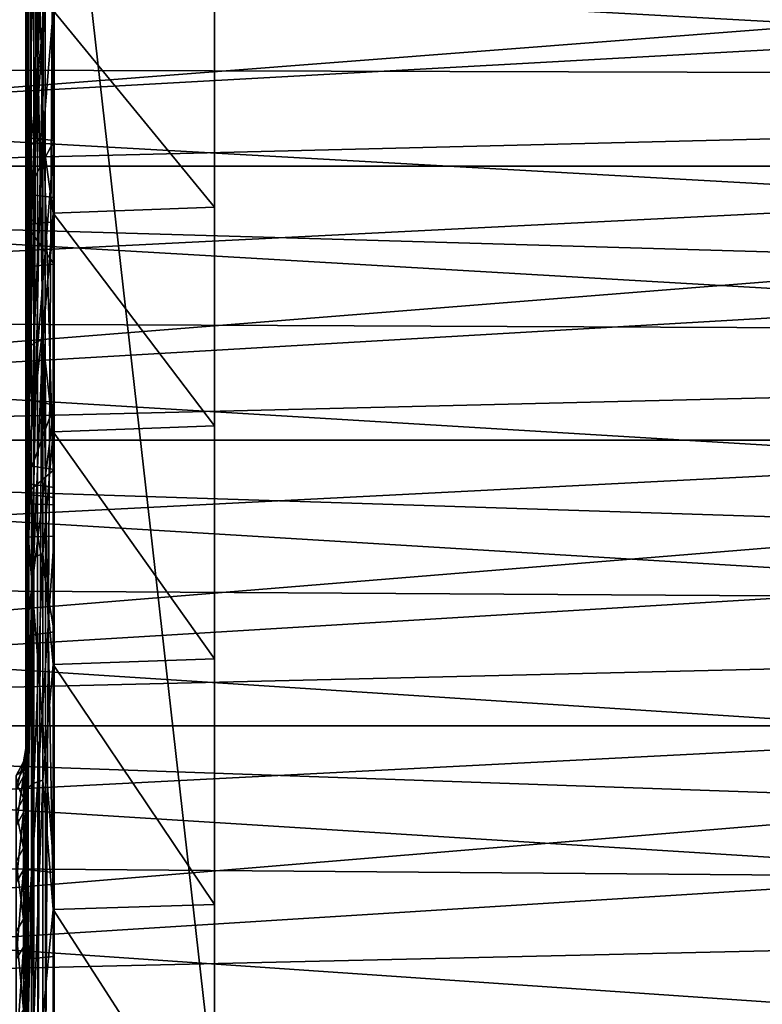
# Model space of a CAD drawing. Header units: millimetres. Extents: x -41 to 9, y -3 to 403.
# Tile 433 of 505: x -26.54 to -18.66, y 353.31 to 363.76. Entities that reach past the tile are written whole.
import ezdxf

# ---------------------------------------------------------------- set-up
doc = ezdxf.new("R2010")
doc.units = ezdxf.units.MM
doc.header["$LTSCALE"] = 81.481481
for name, color, linetype in [('1222', 7, 'CONTINUOUS'), ('1223', 7, 'CONTINUOUS'), ('1225', 7, 'CONTINUOUS'), ('1253', 7, 'CONTINUOUS'), ('132', 7, 'CONTINUOUS'), ('133', 7, 'CONTINUOUS'), ('137', 7, 'CONTINUOUS'), ('143', 7, 'CONTINUOUS'), ('155', 7, 'CONTINUOUS'), ('160', 7, 'CONTINUOUS'), ('162', 7, 'CONTINUOUS'), ('211', 7, 'CONTINUOUS'), ('212', 7, 'CONTINUOUS'), ('213', 7, 'CONTINUOUS'), ('214', 7, 'CONTINUOUS'), ('215', 7, 'CONTINUOUS'), ('216', 7, 'CONTINUOUS'), ('217', 7, 'CONTINUOUS'), ('218', 7, 'CONTINUOUS'), ('220', 7, 'CONTINUOUS'), ('221', 7, 'CONTINUOUS'), ('222', 7, 'CONTINUOUS'), ('223', 7, 'CONTINUOUS'), ('224', 7, 'CONTINUOUS'), ('225', 7, 'CONTINUOUS'), ('226', 7, 'CONTINUOUS'), ('227', 7, 'CONTINUOUS'), ('228', 7, 'CONTINUOUS'), ('229', 7, 'CONTINUOUS'), ('230', 7, 'CONTINUOUS')]:
    doc.layers.add(name, color=color, linetype=linetype)

msp = doc.modelspace()

# ---------------------------------------------------------------- linework, layer by layer
at = {"layer": '1222', "linetype": 'Continuous'}
for points in [[(-40.875, 362.205, 87.238), (9.125, 364.98, 85.384), (-40.875, 364.981, 85.383), (-40.875, 362.205, 87.238)], [(9.125, 362.205, 87.238), (9.125, 364.98, 85.384), (-40.875, 362.205, 87.238), (9.125, 362.205, 87.238)], [(-40.875, 359.294, 88.868), (9.125, 362.205, 87.238), (-40.875, 362.205, 87.238), (-40.875, 359.294, 88.868)], [(9.125, 359.293, 88.869), (9.125, 362.205, 87.238), (-40.875, 359.294, 88.868), (9.125, 359.293, 88.869)], [(-40.875, 356.263, 90.265), (9.125, 359.293, 88.869), (-40.875, 359.294, 88.868), (-40.875, 356.263, 90.265)], [(9.125, 356.263, 90.265), (9.125, 359.293, 88.869), (-40.875, 356.263, 90.265), (9.125, 356.263, 90.265)], [(9.125, 353.131, 91.42), (9.125, 356.263, 90.265), (-40.875, 353.132, 91.42), (9.125, 353.131, 91.42)], [(-40.875, 353.132, 91.42), (9.125, 356.263, 90.265), (-40.875, 356.263, 90.265), (-40.875, 353.132, 91.42)]]:
    msp.add_3dface(points, dxfattribs=at)
at = {"layer": '1223', "linetype": 'Continuous'}
for points in [[(-40.875, 364.98, 16.616), (9.125, 362.206, 14.763), (-40.875, 362.205, 14.762), (-40.875, 364.98, 16.616)], [(9.125, 364.98, 16.616), (9.125, 362.206, 14.763), (-40.875, 364.98, 16.616), (9.125, 364.98, 16.616)], [(9.125, 362.206, 14.763), (9.125, 359.294, 13.132), (-40.875, 362.205, 14.762), (9.125, 362.206, 14.763)], [(-40.875, 362.205, 14.762), (9.125, 359.294, 13.132), (-40.875, 359.294, 13.132), (-40.875, 362.205, 14.762)], [(-40.875, 359.294, 13.132), (9.125, 356.264, 11.735), (-40.875, 356.263, 11.735), (-40.875, 359.294, 13.132)], [(9.125, 359.294, 13.132), (9.125, 356.264, 11.735), (-40.875, 359.294, 13.132), (9.125, 359.294, 13.132)], [(9.125, 356.264, 11.735), (9.125, 353.133, 10.58), (-40.875, 356.263, 11.735), (9.125, 356.264, 11.735)], [(-40.875, 356.263, 11.735), (9.125, 353.133, 10.58), (-40.875, 353.133, 10.58), (-40.875, 356.263, 11.735)]]:
    msp.add_3dface(points, dxfattribs=at)
at = {"layer": '1225', "linetype": 'Continuous'}
for points in [[(-40.875, 363.263, 83.293), (-40.875, 365.786, 81.317), (-15.675, 364.493, 82.371), (-40.875, 363.263, 83.293)], [(-15.675, 363.192, 83.344), (-40.875, 363.263, 83.293), (-15.675, 364.493, 82.371), (-15.675, 363.192, 83.344)], [(-15.675, 361.852, 84.264), (-40.875, 363.263, 83.293), (-15.675, 363.192, 83.344), (-15.675, 361.852, 84.264)], [(-40.875, 360.589, 85.061), (-40.875, 363.263, 83.293), (-15.675, 361.852, 84.264), (-40.875, 360.589, 85.061)], [(-15.675, 360.476, 85.129), (-40.875, 360.589, 85.061), (-15.675, 361.852, 84.264), (-15.675, 360.476, 85.129)], [(-15.675, 359.066, 85.936), (-40.875, 360.589, 85.061), (-15.675, 360.476, 85.129), (-15.675, 359.066, 85.936)], [(-40.875, 357.781, 86.607), (-40.875, 360.589, 85.061), (-15.675, 359.066, 85.936), (-40.875, 357.781, 86.607)], [(-15.675, 357.625, 86.685), (-40.875, 357.781, 86.607), (-15.675, 359.066, 85.936), (-15.675, 357.625, 86.685)], [(-40.875, 354.859, 87.922), (-40.875, 357.781, 86.607), (-15.675, 356.153, 87.375), (-40.875, 354.859, 87.922)], [(-15.675, 356.153, 87.375), (-40.875, 357.781, 86.607), (-15.675, 357.625, 86.685), (-15.675, 356.153, 87.375)], [(-15.675, 354.655, 88.004), (-40.875, 354.859, 87.922), (-15.675, 356.153, 87.375), (-15.675, 354.655, 88.004)], [(-40.875, 351.839, 88.998), (-40.875, 354.859, 87.922), (-15.675, 353.132, 88.571), (-40.875, 351.839, 88.998)], [(-15.675, 353.132, 88.571), (-40.875, 354.859, 87.922), (-15.675, 354.655, 88.004), (-15.675, 353.132, 88.571)]]:
    msp.add_3dface(points, dxfattribs=at)
at = {"layer": '1253', "linetype": 'Continuous'}
for points in [[(-40.875, 364.544, 19.669), (-40.875, 361.944, 17.796), (-15.675, 363.885, 19.164), (-40.875, 364.544, 19.669)], [(-40.875, 361.944, 17.796), (-15.675, 362.566, 18.216), (-15.675, 363.885, 19.164), (-40.875, 361.944, 17.796)], [(-40.875, 361.944, 17.796), (-15.675, 361.209, 17.322), (-15.675, 362.566, 18.216), (-40.875, 361.944, 17.796)], [(-40.875, 361.944, 17.796), (-40.875, 359.202, 16.138), (-15.675, 361.209, 17.322), (-40.875, 361.944, 17.796)], [(-40.875, 359.202, 16.138), (-15.675, 359.817, 16.484), (-15.675, 361.209, 17.322), (-40.875, 359.202, 16.138)], [(-40.875, 359.202, 16.138), (-15.675, 358.391, 15.704), (-15.675, 359.817, 16.484), (-40.875, 359.202, 16.138)], [(-40.875, 359.202, 16.138), (-40.875, 356.334, 14.706), (-15.675, 358.391, 15.704), (-40.875, 359.202, 16.138)], [(-40.875, 356.334, 14.706), (-15.675, 356.935, 14.983), (-15.675, 358.391, 15.704), (-40.875, 356.334, 14.706)], [(-40.875, 356.334, 14.706), (-15.675, 355.451, 14.321), (-15.675, 356.935, 14.983), (-40.875, 356.334, 14.706)], [(-40.875, 356.334, 14.706), (-40.875, 353.361, 13.51), (-15.675, 355.451, 14.321), (-40.875, 356.334, 14.706)], [(-40.875, 353.361, 13.51), (-15.675, 353.941, 13.721), (-15.675, 355.451, 14.321), (-40.875, 353.361, 13.51)], [(-40.875, 353.361, 13.51), (-15.675, 352.407, 13.183), (-15.675, 353.941, 13.721), (-40.875, 353.361, 13.51)], [(-40.875, 353.361, 13.51), (-40.875, 350.301, 12.556), (-15.675, 352.407, 13.183), (-40.875, 353.361, 13.51)]]:
    msp.add_3dface(points, dxfattribs=at)
at = {"layer": '132', "linetype": 'Continuous'}
for points in [[(-24.475, 363.927, 74.446), (-24.475, 361.771, 76.461), (-24.475, 368.653, 56.773), (-24.475, 363.927, 74.446)], [(-24.475, 368.653, 56.773), (-24.475, 361.771, 76.461), (-24.475, 368.181, 56.42), (-24.475, 368.653, 56.773)], [(-24.475, 368.181, 56.42), (-24.475, 361.771, 76.461), (-24.475, 367.74, 56.026), (-24.475, 368.181, 56.42)], [(-24.475, 367.74, 56.026), (-24.475, 361.771, 76.461), (-24.475, 367.333, 55.598), (-24.475, 367.74, 56.026)], [(-24.475, 352.395, 46.938), (-24.475, 367.442, 45.223), (-24.475, 352.557, 47.635), (-24.475, 352.395, 46.938)], [(-24.475, 352.557, 47.635), (-24.475, 367.442, 45.223), (-24.475, 352.766, 48.321), (-24.475, 352.557, 47.635)], [(-24.475, 352.766, 48.321), (-24.475, 367.442, 45.223), (-24.475, 353.021, 48.99), (-24.475, 352.766, 48.321)], [(-24.475, 353.055, 49.858), (-24.475, 367.442, 45.223), (-24.475, 353.172, 50.719), (-24.475, 353.055, 49.858)], [(-24.475, 353.037, 51.422), (-24.475, 367.442, 45.223), (-24.475, 352.951, 52.133), (-24.475, 353.037, 51.422)], [(-24.475, 353.172, 50.719), (-24.475, 367.442, 45.223), (-24.475, 353.037, 51.422), (-24.475, 353.172, 50.719)], [(-24.475, 353.021, 48.99), (-24.475, 367.442, 45.223), (-24.475, 353.055, 49.858), (-24.475, 353.021, 48.99)], [(-24.475, 351.548, 44.657), (-24.475, 367.442, 45.223), (-24.475, 351.877, 45.462), (-24.475, 351.548, 44.657)], [(-24.475, 351.877, 45.462), (-24.475, 367.442, 45.223), (-24.475, 352.282, 46.231), (-24.475, 351.877, 45.462)], [(-24.475, 352.282, 46.231), (-24.475, 367.442, 45.223), (-24.475, 352.395, 46.938), (-24.475, 352.282, 46.231)], [(-24.475, 350.258, 42.943), (-24.475, 367.442, 45.223), (-24.475, 350.649, 43.544), (-24.475, 350.258, 42.943)], [(-24.475, 349.91, 42.317), (-24.475, 367.442, 45.223), (-24.475, 350.258, 42.943), (-24.475, 349.91, 42.317)], [(-24.475, 349.266, 41.733), (-24.475, 367.442, 45.223), (-24.475, 349.91, 42.317), (-24.475, 349.266, 41.733)], [(-24.475, 350.649, 43.544), (-24.475, 367.442, 45.223), (-24.475, 351.08, 44.116), (-24.475, 350.649, 43.544)], [(-24.475, 351.08, 44.116), (-24.475, 367.442, 45.223), (-24.475, 351.548, 44.657), (-24.475, 351.08, 44.116)], [(-24.475, 348.682, 41.09), (-24.475, 367.442, 45.223), (-24.475, 349.266, 41.733), (-24.475, 348.682, 41.09)], [(-24.475, 348.057, 40.742), (-24.475, 367.442, 45.223), (-24.475, 348.682, 41.09), (-24.475, 348.057, 40.742)], [(-24.475, 352.951, 52.133), (-24.475, 367.442, 45.223), (-24.475, 352.912, 52.848), (-24.475, 352.951, 52.133)], [(-24.475, 352.923, 53.564), (-24.475, 367.442, 45.223), (-24.475, 352.474, 55.241), (-24.475, 352.923, 53.564)], [(-24.475, 352.912, 52.848), (-24.475, 367.442, 45.223), (-24.475, 352.923, 53.564), (-24.475, 352.912, 52.848)], [(-24.475, 367.442, 45.223), (-24.475, 352.57, 20.904), (-24.475, 352.334, 20.079), (-24.475, 367.442, 45.223)], [(-24.475, 352.695, 21.249), (-24.475, 352.57, 20.904), (-24.475, 367.442, 45.223), (-24.475, 352.695, 21.249)], [(-24.475, 352.682, 21.973), (-24.475, 352.733, 21.611), (-24.475, 367.442, 45.223), (-24.475, 352.682, 21.973)], [(-24.475, 352.733, 21.611), (-24.475, 352.695, 21.249), (-24.475, 367.442, 45.223), (-24.475, 352.733, 21.611)], [(-24.475, 351.591, 26.044), (-24.475, 367.442, 45.223), (-24.475, 348.057, 40.742), (-24.475, 351.591, 26.044)], [(-24.475, 351.591, 26.044), (-24.475, 352.682, 21.973), (-24.475, 367.442, 45.223), (-24.475, 351.591, 26.044)], [(-24.475, 351.652, 82.408), (-24.475, 348.843, 83.312), (-24.475, 367.442, 45.223), (-24.475, 351.652, 82.408)], [(-24.475, 367.442, 45.223), (-24.475, 345.965, 83.965), (-24.475, 352.474, 55.241), (-24.475, 367.442, 45.223)], [(-24.475, 348.843, 83.312), (-24.475, 345.965, 83.965), (-24.475, 367.442, 45.223), (-24.475, 348.843, 83.312)], [(-24.475, 366.107, 48.413), (-24.475, 351.652, 82.408), (-24.475, 367.442, 45.223), (-24.475, 366.107, 48.413)], [(-24.475, 361.771, 76.461), (-24.475, 359.449, 78.276), (-24.475, 367.333, 55.598), (-24.475, 361.771, 76.461)], [(-24.475, 367.333, 55.598), (-24.475, 359.449, 78.276), (-24.475, 366.965, 55.138), (-24.475, 367.333, 55.598)], [(-24.475, 366.965, 55.138), (-24.475, 359.449, 78.276), (-24.475, 366.637, 54.647), (-24.475, 366.965, 55.138)], [(-24.475, 366.637, 54.647), (-24.475, 359.449, 78.276), (-24.475, 366.352, 54.133), (-24.475, 366.637, 54.647)], [(-24.475, 366.352, 54.133), (-24.475, 359.449, 78.276), (-24.475, 366.11, 53.595), (-24.475, 366.352, 54.133)], [(-24.475, 366.11, 53.595), (-24.475, 359.449, 78.276), (-24.475, 365.915, 53.039), (-24.475, 366.11, 53.595)], [(-24.475, 365.912, 48.97), (-24.475, 354.367, 81.263), (-24.475, 366.107, 48.413), (-24.475, 365.912, 48.97)], [(-24.475, 354.367, 81.263), (-24.475, 351.652, 82.408), (-24.475, 366.107, 48.413), (-24.475, 354.367, 81.263)], [(-24.475, 359.449, 78.276), (-24.475, 356.974, 79.881), (-24.475, 365.915, 53.039), (-24.475, 359.449, 78.276)], [(-24.475, 365.915, 53.039), (-24.475, 356.974, 79.881), (-24.475, 365.767, 52.47), (-24.475, 365.915, 53.039)], [(-24.475, 365.765, 49.543), (-24.475, 356.974, 79.881), (-24.475, 365.912, 48.97), (-24.475, 365.765, 49.543)], [(-24.475, 356.974, 79.881), (-24.475, 354.367, 81.263), (-24.475, 365.912, 48.97), (-24.475, 356.974, 79.881)], [(-24.475, 365.767, 52.47), (-24.475, 356.974, 79.881), (-24.475, 365.668, 51.888), (-24.475, 365.767, 52.47)], [(-24.475, 365.666, 50.125), (-24.475, 356.974, 79.881), (-24.475, 365.765, 49.543), (-24.475, 365.666, 50.125)], [(-24.475, 365.668, 51.888), (-24.475, 356.974, 79.881), (-24.475, 365.618, 51.303), (-24.475, 365.668, 51.888)], [(-24.475, 365.617, 50.712), (-24.475, 356.974, 79.881), (-24.475, 365.666, 50.125), (-24.475, 365.617, 50.712)], [(-24.475, 365.618, 51.303), (-24.475, 356.974, 79.881), (-24.475, 365.617, 50.712), (-24.475, 365.618, 51.303)]]:
    msp.add_3dface(points, dxfattribs=at)
at = {"layer": '133', "linetype": 'Continuous'}
for points in [[(-24.475, 361.771, 76.461), (-24.475, 363.927, 74.446), (-26.185, 363.857, 74.433), (-24.475, 361.771, 76.461)], [(-26.185, 361.705, 76.439), (-24.475, 361.771, 76.461), (-26.185, 363.857, 74.433), (-26.185, 361.705, 76.439)], [(-24.475, 359.449, 78.276), (-24.475, 361.771, 76.461), (-26.185, 361.705, 76.439), (-24.475, 359.449, 78.276)], [(-26.185, 359.385, 78.249), (-24.475, 359.449, 78.276), (-26.185, 361.705, 76.439), (-26.185, 359.385, 78.249)], [(-24.475, 356.974, 79.881), (-24.475, 359.449, 78.276), (-26.185, 359.385, 78.249), (-24.475, 356.974, 79.881)], [(-26.185, 356.914, 79.847), (-24.475, 356.974, 79.881), (-26.185, 359.385, 78.249), (-26.185, 356.914, 79.847)], [(-24.475, 354.367, 81.263), (-24.475, 356.974, 79.881), (-26.185, 356.914, 79.847), (-24.475, 354.367, 81.263)], [(-26.185, 354.313, 81.222), (-24.475, 354.367, 81.263), (-26.185, 356.914, 79.847), (-26.185, 354.313, 81.222)], [(-24.475, 351.652, 82.408), (-24.475, 354.367, 81.263), (-26.185, 354.313, 81.222), (-24.475, 351.652, 82.408)], [(-26.185, 351.601, 82.363), (-24.475, 351.652, 82.408), (-26.185, 354.313, 81.222), (-26.185, 351.601, 82.363)]]:
    msp.add_3dface(points, dxfattribs=at)
at = {"layer": '137', "linetype": 'Continuous'}
for points in [[(-24.475, 367.442, 45.223), (-24.475, 352.334, 20.079), (-26.175, 367.41, 45.17), (-24.475, 367.442, 45.223)], [(-26.175, 367.41, 45.17), (-24.475, 352.334, 20.079), (-26.175, 352.383, 20.162), (-26.175, 367.41, 45.17)]]:
    msp.add_3dface(points, dxfattribs=at)
at = {"layer": '143', "linetype": 'Continuous'}
for points in [[(-26.475, 371.281, 61.945), (-26.475, 370.514, 60.999), (-26.475, 353.784, 65.483), (-26.475, 371.281, 61.945)], [(-26.475, 370.199, 64.65), (-26.475, 371.281, 61.945), (-26.475, 353.784, 65.483), (-26.475, 370.199, 64.65)], [(-26.475, 370.514, 60.999), (-26.475, 366.675, 55.35), (-26.475, 358.266, 48.752), (-26.475, 370.514, 60.999)], [(-26.475, 368.881, 67.254), (-26.475, 370.199, 64.65), (-26.475, 353.784, 65.483), (-26.475, 368.881, 67.254)], [(-26.475, 367.34, 69.73), (-26.475, 368.881, 67.254), (-26.475, 353.784, 65.483), (-26.475, 367.34, 69.73)], [(-26.475, 345.742, 65.983), (-26.475, 367.34, 69.73), (-26.475, 347.581, 65.141), (-26.475, 345.742, 65.983)], [(-26.475, 347.581, 65.141), (-26.475, 367.34, 69.73), (-26.475, 348.461, 64.633), (-26.475, 347.581, 65.141)], [(-26.475, 348.461, 64.633), (-26.475, 367.34, 69.73), (-26.475, 353.784, 65.483), (-26.475, 348.461, 64.633)], [(-26.475, 365.589, 72.059), (-26.475, 367.34, 69.73), (-26.475, 345.742, 65.983), (-26.475, 365.589, 72.059)], [(-26.475, 367.25, 45.747), (-26.475, 367.251, 45.638), (-26.475, 353.637, 42.546), (-26.475, 367.25, 45.747)], [(-26.475, 367.251, 45.638), (-26.475, 367.235, 45.529), (-26.475, 353.637, 42.546), (-26.475, 367.251, 45.638)], [(-26.475, 367.231, 45.855), (-26.475, 367.25, 45.747), (-26.475, 353.637, 42.546), (-26.475, 367.231, 45.855)], [(-26.475, 367.235, 45.529), (-26.475, 367.202, 45.425), (-26.475, 353.637, 42.546), (-26.475, 367.235, 45.529)], [(-26.475, 367.196, 45.96), (-26.475, 367.231, 45.855), (-26.475, 353.637, 42.546), (-26.475, 367.196, 45.96)], [(-26.475, 367.202, 45.425), (-26.475, 367.152, 45.324), (-26.475, 353.637, 42.546), (-26.475, 367.202, 45.425)], [(-26.475, 367.146, 46.056), (-26.475, 367.196, 45.96), (-26.475, 353.637, 42.546), (-26.475, 367.146, 46.056)], [(-26.475, 367.152, 45.324), (-26.475, 352.126, 20.316), (-26.475, 352.473, 40.905), (-26.475, 367.152, 45.324)], [(-26.475, 353.637, 42.546), (-26.475, 367.152, 45.324), (-26.475, 352.473, 40.905), (-26.475, 353.637, 42.546)], [(-26.475, 367.079, 46.147), (-26.475, 367.146, 46.056), (-26.475, 353.637, 42.546), (-26.475, 367.079, 46.147)], [(-26.475, 366.339, 47.151), (-26.475, 367.079, 46.147), (-26.475, 353.637, 42.546), (-26.475, 366.339, 47.151)], [(-26.475, 366.675, 55.35), (-26.475, 366.028, 54.29), (-26.475, 358.266, 48.752), (-26.475, 366.675, 55.35)], [(-26.475, 354.589, 44.321), (-26.475, 366.339, 47.151), (-26.475, 353.637, 42.546), (-26.475, 354.589, 44.321)], [(-26.475, 365.78, 48.261), (-26.475, 366.339, 47.151), (-26.475, 354.589, 44.321), (-26.475, 365.78, 48.261)], [(-26.475, 366.028, 54.29), (-26.475, 365.568, 53.136), (-26.475, 358.266, 48.752), (-26.475, 366.028, 54.29)], [(-26.475, 365.417, 49.449), (-26.475, 365.78, 48.261), (-26.475, 355.31, 46.199), (-26.475, 365.417, 49.449)], [(-26.475, 355.31, 46.199), (-26.475, 365.78, 48.261), (-26.475, 354.589, 44.321), (-26.475, 355.31, 46.199)], [(-26.475, 341.843, 66.939), (-26.475, 365.589, 72.059), (-26.475, 343.827, 66.582), (-26.475, 341.843, 66.939)], [(-26.475, 343.827, 66.582), (-26.475, 365.589, 72.059), (-26.475, 345.742, 65.983), (-26.475, 343.827, 66.582)], [(-26.475, 363.639, 74.227), (-26.475, 365.589, 72.059), (-26.475, 337.822, 66.897), (-26.475, 363.639, 74.227)], [(-26.475, 337.822, 66.897), (-26.475, 365.589, 72.059), (-26.475, 339.83, 67.044), (-26.475, 337.822, 66.897)], [(-26.475, 339.83, 67.044), (-26.475, 365.589, 72.059), (-26.475, 341.843, 66.939), (-26.475, 339.83, 67.044)], [(-26.475, 365.568, 53.136), (-26.475, 365.31, 51.921), (-26.475, 358.266, 48.752), (-26.475, 365.568, 53.136)], [(-26.475, 365.259, 50.681), (-26.475, 365.417, 49.449), (-26.475, 358.266, 48.752), (-26.475, 365.259, 50.681)], [(-26.475, 355.79, 48.151), (-26.475, 365.417, 49.449), (-26.475, 355.31, 46.199), (-26.475, 355.79, 48.151)], [(-26.475, 365.417, 49.449), (-26.475, 355.79, 48.151), (-26.475, 358.266, 48.752), (-26.475, 365.417, 49.449)], [(-26.475, 365.31, 51.921), (-26.475, 365.259, 50.681), (-26.475, 358.266, 48.752), (-26.475, 365.31, 51.921)], [(-26.475, 361.506, 76.214), (-26.475, 363.639, 74.227), (-26.475, 332.653, 76.929), (-26.475, 361.506, 76.214)], [(-26.475, 335.847, 66.499), (-26.475, 363.639, 74.227), (-26.475, 337.822, 66.897), (-26.475, 335.847, 66.499)], [(-26.475, 363.639, 74.227), (-26.475, 335.847, 66.499), (-26.475, 332.653, 76.929), (-26.475, 363.639, 74.227)], [(-26.475, 359.21, 78.005), (-26.475, 361.506, 76.214), (-26.475, 332.653, 76.929), (-26.475, 359.21, 78.005)], [(-26.475, 356.763, 79.588), (-26.475, 359.21, 78.005), (-26.475, 332.653, 76.929), (-26.475, 356.763, 79.588)], [(-26.475, 356.004, 52.151), (-26.475, 355.735, 54.142), (-26.475, 358.266, 48.752), (-26.475, 356.004, 52.151)], [(-26.475, 356.022, 50.145), (-26.475, 356.004, 52.151), (-26.475, 358.266, 48.752), (-26.475, 356.022, 50.145)], [(-26.475, 355.79, 48.151), (-26.475, 356.022, 50.145), (-26.475, 358.266, 48.752), (-26.475, 355.79, 48.151)], [(-26.475, 355.735, 54.142), (-26.475, 355.218, 56.087), (-26.475, 358.266, 48.752), (-26.475, 355.735, 54.142)], [(-26.475, 355.218, 56.087), (-26.475, 354.461, 57.952), (-26.475, 358.266, 48.752), (-26.475, 355.218, 56.087)], [(-26.475, 358.266, 48.752), (-26.475, 354.461, 57.952), (-26.475, 353.784, 65.483), (-26.475, 358.266, 48.752)], [(-26.475, 354.186, 80.951), (-26.475, 356.763, 79.588), (-26.475, 333.038, 76.983), (-26.475, 354.186, 80.951)], [(-26.475, 333.038, 76.983), (-26.475, 356.763, 79.588), (-26.475, 332.653, 76.929), (-26.475, 333.038, 76.983)], [(-26.475, 354.461, 57.952), (-26.475, 353.476, 59.709), (-26.475, 353.784, 65.483), (-26.475, 354.461, 57.952)], [(-26.475, 351.502, 82.08), (-26.475, 354.186, 80.951), (-26.475, 333.399, 77.129), (-26.475, 351.502, 82.08)], [(-26.475, 333.399, 77.129), (-26.475, 354.186, 80.951), (-26.475, 333.038, 76.983), (-26.475, 333.399, 77.129)], [(-26.475, 349.304, 64.072), (-26.475, 348.461, 64.633), (-26.475, 353.784, 65.483), (-26.475, 349.304, 64.072)], [(-26.475, 350.112, 63.457), (-26.475, 349.304, 64.072), (-26.475, 353.784, 65.483), (-26.475, 350.112, 63.457)], [(-26.475, 350.877, 62.796), (-26.475, 350.112, 63.457), (-26.475, 353.784, 65.483), (-26.475, 350.877, 62.796)], [(-26.475, 352.276, 61.332), (-26.475, 350.877, 62.796), (-26.475, 353.784, 65.483), (-26.475, 352.276, 61.332)], [(-26.475, 353.476, 59.709), (-26.475, 352.276, 61.332), (-26.475, 353.784, 65.483), (-26.475, 353.476, 59.709)]]:
    msp.add_3dface(points, dxfattribs=at)
at = {"layer": '155', "linetype": 'Continuous'}
for points in [[(-26.475, 365.589, 72.059), (-26.475, 363.639, 74.227), (-26.453, 364.361, 73.633), (-26.475, 365.589, 72.059)], [(-26.297, 362.501, 75.703), (-26.297, 364.48, 73.743), (-26.391, 362.456, 75.655), (-26.297, 362.501, 75.703)], [(-26.391, 362.456, 75.655), (-26.297, 364.48, 73.743), (-26.391, 364.432, 73.699), (-26.391, 362.456, 75.655)], [(-26.297, 362.501, 75.703), (-26.185, 363.857, 74.433), (-26.297, 364.48, 73.743), (-26.297, 362.501, 75.703)], [(-26.475, 363.639, 74.227), (-26.453, 362.392, 75.584), (-26.453, 364.361, 73.633), (-26.475, 363.639, 74.227)], [(-26.453, 362.392, 75.584), (-26.391, 364.432, 73.699), (-26.453, 364.361, 73.633), (-26.453, 362.392, 75.584)], [(-26.391, 362.456, 75.655), (-26.391, 364.432, 73.699), (-26.453, 362.392, 75.584), (-26.391, 362.456, 75.655)], [(-26.185, 361.705, 76.439), (-26.185, 363.857, 74.433), (-26.297, 362.501, 75.703), (-26.185, 361.705, 76.439)], [(-26.475, 363.639, 74.227), (-26.475, 361.506, 76.214), (-26.453, 362.392, 75.584), (-26.475, 363.639, 74.227)], [(-26.453, 360.266, 77.363), (-26.391, 362.456, 75.655), (-26.453, 362.392, 75.584), (-26.453, 360.266, 77.363)], [(-26.391, 360.325, 77.439), (-26.391, 362.456, 75.655), (-26.453, 360.266, 77.363), (-26.391, 360.325, 77.439)], [(-26.297, 360.365, 77.491), (-26.297, 362.501, 75.703), (-26.391, 360.325, 77.439), (-26.297, 360.365, 77.491)], [(-26.391, 360.325, 77.439), (-26.297, 362.501, 75.703), (-26.391, 362.456, 75.655), (-26.391, 360.325, 77.439)], [(-26.297, 360.365, 77.491), (-26.185, 361.705, 76.439), (-26.297, 362.501, 75.703), (-26.297, 360.365, 77.491)], [(-26.475, 361.506, 76.214), (-26.453, 360.266, 77.363), (-26.453, 362.392, 75.584), (-26.475, 361.506, 76.214)], [(-26.185, 359.385, 78.249), (-26.185, 361.705, 76.439), (-26.297, 360.365, 77.491), (-26.185, 359.385, 78.249)], [(-26.475, 361.506, 76.214), (-26.475, 359.21, 78.005), (-26.453, 360.266, 77.363), (-26.475, 361.506, 76.214)], [(-26.297, 358.088, 79.095), (-26.297, 360.365, 77.491), (-26.391, 358.052, 79.04), (-26.297, 358.088, 79.095)], [(-26.391, 358.052, 79.04), (-26.297, 360.365, 77.491), (-26.391, 360.325, 77.439), (-26.391, 358.052, 79.04)], [(-26.297, 358.088, 79.095), (-26.185, 359.385, 78.249), (-26.297, 360.365, 77.491), (-26.297, 358.088, 79.095)], [(-26.475, 359.21, 78.005), (-26.453, 358, 78.959), (-26.453, 360.266, 77.363), (-26.475, 359.21, 78.005)], [(-26.391, 358.052, 79.04), (-26.391, 360.325, 77.439), (-26.453, 358, 78.959), (-26.391, 358.052, 79.04)], [(-26.453, 358, 78.959), (-26.391, 360.325, 77.439), (-26.453, 360.266, 77.363), (-26.453, 358, 78.959)], [(-26.185, 356.914, 79.847), (-26.185, 359.385, 78.249), (-26.297, 358.088, 79.095), (-26.185, 356.914, 79.847)], [(-26.475, 359.21, 78.005), (-26.475, 356.763, 79.588), (-26.453, 358, 78.959), (-26.475, 359.21, 78.005)], [(-26.297, 355.685, 80.504), (-26.297, 358.088, 79.095), (-26.391, 355.654, 80.446), (-26.297, 355.685, 80.504)], [(-26.391, 355.654, 80.446), (-26.297, 358.088, 79.095), (-26.391, 358.052, 79.04), (-26.391, 355.654, 80.446)], [(-26.297, 355.685, 80.504), (-26.185, 356.914, 79.847), (-26.297, 358.088, 79.095), (-26.297, 355.685, 80.504)], [(-26.475, 356.763, 79.588), (-26.453, 355.609, 80.361), (-26.453, 358, 78.959), (-26.475, 356.763, 79.588)], [(-26.453, 355.609, 80.361), (-26.391, 358.052, 79.04), (-26.453, 358, 78.959), (-26.453, 355.609, 80.361)], [(-26.391, 355.654, 80.446), (-26.391, 358.052, 79.04), (-26.453, 355.609, 80.361), (-26.391, 355.654, 80.446)], [(-26.185, 354.313, 81.222), (-26.185, 356.914, 79.847), (-26.297, 355.685, 80.504), (-26.185, 354.313, 81.222)], [(-26.475, 356.763, 79.588), (-26.475, 354.186, 80.951), (-26.453, 355.609, 80.361), (-26.475, 356.763, 79.588)], [(-26.297, 353.174, 81.708), (-26.297, 355.685, 80.504), (-26.391, 353.148, 81.648), (-26.297, 353.174, 81.708)], [(-26.391, 353.148, 81.648), (-26.297, 355.685, 80.504), (-26.391, 355.654, 80.446), (-26.391, 353.148, 81.648)], [(-26.297, 353.174, 81.708), (-26.185, 354.313, 81.222), (-26.297, 355.685, 80.504), (-26.297, 353.174, 81.708)], [(-26.475, 354.186, 80.951), (-26.453, 353.11, 81.559), (-26.453, 355.609, 80.361), (-26.475, 354.186, 80.951)], [(-26.453, 353.11, 81.559), (-26.391, 355.654, 80.446), (-26.453, 355.609, 80.361), (-26.453, 353.11, 81.559)], [(-26.391, 353.148, 81.648), (-26.391, 355.654, 80.446), (-26.453, 353.11, 81.559), (-26.391, 353.148, 81.648)], [(-26.185, 351.601, 82.363), (-26.185, 354.313, 81.222), (-26.297, 353.174, 81.708), (-26.185, 351.601, 82.363)], [(-26.475, 354.186, 80.951), (-26.475, 351.502, 82.08), (-26.453, 353.11, 81.559), (-26.475, 354.186, 80.951)]]:
    msp.add_3dface(points, dxfattribs=at)
at = {"layer": '160', "linetype": 'Continuous'}
for points in [[(-26.355, 367.358, 45.2), (-26.271, 367.396, 45.178), (-26.348, 352.336, 20.19), (-26.355, 367.358, 45.2)], [(-26.348, 352.336, 20.19), (-26.271, 367.396, 45.178), (-26.267, 352.371, 20.169), (-26.348, 352.336, 20.19)], [(-26.271, 367.396, 45.178), (-26.175, 367.41, 45.17), (-26.267, 352.371, 20.169), (-26.271, 367.396, 45.178)], [(-26.175, 367.41, 45.17), (-26.175, 352.383, 20.162), (-26.267, 352.371, 20.169), (-26.175, 367.41, 45.17)], [(-26.462, 367.228, 45.279), (-26.42, 367.301, 45.235), (-26.459, 352.208, 20.267), (-26.462, 367.228, 45.279)], [(-26.459, 352.208, 20.267), (-26.42, 367.301, 45.235), (-26.415, 352.28, 20.223), (-26.459, 352.208, 20.267)], [(-26.42, 367.301, 45.235), (-26.355, 367.358, 45.2), (-26.415, 352.28, 20.223), (-26.42, 367.301, 45.235)], [(-26.415, 352.28, 20.223), (-26.355, 367.358, 45.2), (-26.348, 352.336, 20.19), (-26.415, 352.28, 20.223)], [(-26.475, 352.126, 20.316), (-26.475, 367.152, 45.324), (-26.462, 367.228, 45.279), (-26.475, 352.126, 20.316)], [(-26.475, 352.126, 20.316), (-26.462, 367.228, 45.279), (-26.459, 352.208, 20.267), (-26.475, 352.126, 20.316)]]:
    msp.add_3dface(points, dxfattribs=at)
at = {"layer": '162', "linetype": 'Continuous'}
for points in [[(-26.475, 356.004, 52.151), (-26.475, 356.022, 50.145), (-26.502, 355.88, 51.32), (-26.475, 356.004, 52.151)], [(-26.475, 356.022, 50.145), (-26.475, 355.79, 48.151), (-26.502, 355.803, 49.403), (-26.475, 356.022, 50.145)], [(-26.502, 355.88, 51.32), (-26.475, 356.022, 50.145), (-26.502, 355.803, 49.403), (-26.502, 355.88, 51.32)], [(-26.502, 355.726, 53.232), (-26.475, 356.004, 52.151), (-26.502, 355.88, 51.32), (-26.502, 355.726, 53.232)], [(-26.475, 355.735, 54.142), (-26.475, 356.004, 52.151), (-26.502, 355.726, 53.232), (-26.475, 355.735, 54.142)], [(-26.58, 355.582, 53.211), (-26.502, 355.88, 51.32), (-26.58, 355.735, 51.317), (-26.58, 355.582, 53.211)], [(-26.502, 355.88, 51.32), (-26.502, 355.803, 49.403), (-26.58, 355.735, 51.317), (-26.502, 355.88, 51.32)], [(-26.502, 355.726, 53.232), (-26.502, 355.88, 51.32), (-26.58, 355.582, 53.211), (-26.502, 355.726, 53.232)], [(-26.58, 355.735, 51.317), (-26.502, 355.803, 49.403), (-26.58, 355.659, 49.418), (-26.58, 355.735, 51.317)], [(-26.502, 355.803, 49.403), (-26.502, 355.495, 47.51), (-26.58, 355.659, 49.418), (-26.502, 355.803, 49.403)], [(-26.502, 355.803, 49.403), (-26.475, 355.79, 48.151), (-26.502, 355.495, 47.51), (-26.502, 355.803, 49.403)], [(-26.475, 355.79, 48.151), (-26.475, 355.31, 46.199), (-26.502, 355.495, 47.51), (-26.475, 355.79, 48.151)], [(-26.58, 355.202, 55.073), (-26.502, 355.726, 53.232), (-26.58, 355.582, 53.211), (-26.58, 355.202, 55.073)], [(-26.502, 355.342, 55.111), (-26.502, 355.726, 53.232), (-26.58, 355.202, 55.073), (-26.502, 355.342, 55.111)], [(-26.58, 355.659, 49.418), (-26.502, 355.495, 47.51), (-26.58, 355.354, 47.542), (-26.58, 355.659, 49.418)], [(-26.475, 355.218, 56.087), (-26.475, 355.735, 54.142), (-26.502, 355.342, 55.111), (-26.475, 355.218, 56.087)], [(-26.502, 355.342, 55.111), (-26.475, 355.735, 54.142), (-26.502, 355.726, 53.232), (-26.502, 355.342, 55.111)], [(-26.502, 355.495, 47.51), (-26.502, 354.962, 45.668), (-26.58, 355.354, 47.542), (-26.502, 355.495, 47.51)], [(-26.502, 355.495, 47.51), (-26.475, 355.31, 46.199), (-26.502, 354.962, 45.668), (-26.502, 355.495, 47.51)], [(-26.58, 355.354, 47.542), (-26.502, 354.962, 45.668), (-26.58, 354.825, 45.716), (-26.58, 355.354, 47.542)], [(-26.58, 354.6, 56.876), (-26.502, 355.342, 55.111), (-26.58, 355.202, 55.073), (-26.58, 354.6, 56.876)], [(-26.502, 354.735, 56.93), (-26.502, 355.342, 55.111), (-26.58, 354.6, 56.876), (-26.502, 354.735, 56.93)], [(-26.502, 354.735, 56.93), (-26.475, 355.218, 56.087), (-26.502, 355.342, 55.111), (-26.502, 354.735, 56.93)], [(-26.475, 355.31, 46.199), (-26.475, 354.589, 44.321), (-26.502, 354.962, 45.668), (-26.475, 355.31, 46.199)], [(-26.475, 354.461, 57.952), (-26.475, 355.218, 56.087), (-26.502, 354.735, 56.93), (-26.475, 354.461, 57.952)], [(-26.502, 354.962, 45.668), (-26.502, 354.21, 43.903), (-26.58, 354.825, 45.716), (-26.502, 354.962, 45.668)], [(-26.502, 354.962, 45.668), (-26.475, 354.589, 44.321), (-26.502, 354.21, 43.903), (-26.502, 354.962, 45.668)], [(-26.58, 354.825, 45.716), (-26.502, 354.21, 43.903), (-26.58, 354.08, 43.968), (-26.58, 354.825, 45.716)], [(-26.58, 353.786, 58.593), (-26.502, 354.735, 56.93), (-26.58, 354.6, 56.876), (-26.58, 353.786, 58.593)], [(-26.502, 353.913, 58.663), (-26.502, 354.735, 56.93), (-26.58, 353.786, 58.593), (-26.502, 353.913, 58.663)], [(-26.502, 353.913, 58.663), (-26.475, 354.461, 57.952), (-26.502, 354.735, 56.93), (-26.502, 353.913, 58.663)], [(-26.475, 354.589, 44.321), (-26.475, 353.637, 42.546), (-26.502, 354.21, 43.903), (-26.475, 354.589, 44.321)], [(-26.475, 353.476, 59.709), (-26.475, 354.461, 57.952), (-26.502, 353.913, 58.663), (-26.475, 353.476, 59.709)], [(-26.502, 354.21, 43.903), (-26.502, 353.251, 42.242), (-26.58, 354.08, 43.968), (-26.502, 354.21, 43.903)], [(-26.502, 354.21, 43.903), (-26.475, 353.637, 42.546), (-26.502, 353.251, 42.242), (-26.502, 354.21, 43.903)], [(-26.58, 354.08, 43.968), (-26.502, 353.251, 42.242), (-26.58, 353.13, 42.322), (-26.58, 354.08, 43.968)], [(-26.58, 352.77, 60.2), (-26.502, 353.913, 58.663), (-26.58, 353.786, 58.593), (-26.58, 352.77, 60.2)], [(-26.502, 352.887, 60.284), (-26.502, 353.913, 58.663), (-26.58, 352.77, 60.2), (-26.502, 352.887, 60.284)], [(-26.502, 352.887, 60.284), (-26.475, 353.476, 59.709), (-26.502, 353.913, 58.663), (-26.502, 352.887, 60.284)], [(-26.475, 353.637, 42.546), (-26.475, 352.473, 40.905), (-26.502, 353.251, 42.242), (-26.475, 353.637, 42.546)], [(-26.475, 352.276, 61.332), (-26.475, 353.476, 59.709), (-26.502, 352.887, 60.284), (-26.475, 352.276, 61.332)]]:
    msp.add_3dface(points, dxfattribs=at)
at = {"layer": '211', "linetype": 'Continuous'}
for points in [[(-26.175, 353.814, 65.453), (-26.475, 370.514, 60.999), (-26.175, 370.474, 60.988), (-26.175, 353.814, 65.453)], [(-26.475, 353.784, 65.483), (-26.475, 370.514, 60.999), (-26.175, 353.814, 65.453), (-26.475, 353.784, 65.483)]]:
    msp.add_3dface(points, dxfattribs=at)
at = {"layer": '212', "linetype": 'Continuous'}
for points in [[(-26.475, 358.266, 48.752), (-26.475, 353.784, 65.483), (-26.175, 358.277, 48.793), (-26.475, 358.266, 48.752)], [(-26.475, 353.784, 65.483), (-26.175, 353.814, 65.453), (-26.175, 358.277, 48.793), (-26.475, 353.784, 65.483)]]:
    msp.add_3dface(points, dxfattribs=at)
at = {"layer": '213', "linetype": 'Continuous'}
for points in [[(-26.475, 370.514, 60.999), (-26.475, 358.266, 48.752), (-26.175, 370.474, 60.988), (-26.475, 370.514, 60.999)], [(-26.175, 370.474, 60.988), (-26.475, 358.266, 48.752), (-26.175, 358.277, 48.793), (-26.175, 370.474, 60.988)]]:
    msp.add_3dface(points, dxfattribs=at)
at = {"layer": '214', "linetype": 'Continuous'}
for points in [[(-26.175, 353.814, 65.453), (-26.175, 370.474, 60.988), (-26.175, 354.707, 64.572), (-26.175, 353.814, 65.453)], [(-26.175, 369.277, 60.668), (-26.175, 370.474, 60.988), (-26.175, 358.61, 50.002), (-26.175, 369.277, 60.668)], [(-26.175, 354.707, 64.572), (-26.175, 370.474, 60.988), (-26.175, 369.277, 60.668), (-26.175, 354.707, 64.572)], [(-26.175, 370.474, 60.988), (-26.175, 358.277, 48.793), (-26.175, 358.61, 50.002), (-26.175, 370.474, 60.988)], [(-26.175, 358.277, 48.793), (-26.175, 353.814, 65.453), (-26.175, 358.61, 50.002), (-26.175, 358.277, 48.793)], [(-26.175, 353.814, 65.453), (-26.175, 354.707, 64.572), (-26.175, 358.61, 50.002), (-26.175, 353.814, 65.453)]]:
    msp.add_3dface(points, dxfattribs=at)
at = {"layer": '215', "linetype": 'Continuous'}
for points in [[(-26.175, 354.707, 64.572), (-26.475, 354.737, 64.543), (-26.475, 358.621, 50.043), (-26.175, 354.707, 64.572)], [(-26.175, 358.61, 50.002), (-26.175, 354.707, 64.572), (-26.475, 358.621, 50.043), (-26.175, 358.61, 50.002)]]:
    msp.add_3dface(points, dxfattribs=at)
at = {"layer": '216', "linetype": 'Continuous'}
for points in [[(-26.475, 354.737, 64.543), (-26.475, 369.236, 60.657), (-26.475, 362.511, 60.426), (-26.475, 354.737, 64.543)], [(-26.475, 362.511, 60.426), (-26.475, 369.236, 60.657), (-26.475, 364.902, 60.238), (-26.475, 362.511, 60.426)], [(-26.475, 369.236, 60.657), (-26.475, 358.621, 50.043), (-26.475, 365.245, 58.957), (-26.475, 369.236, 60.657)], [(-26.475, 365.245, 58.957), (-26.475, 358.621, 50.043), (-26.475, 361.135, 56.656), (-26.475, 365.245, 58.957)], [(-26.475, 361.907, 58.104), (-26.475, 362.511, 60.426), (-26.475, 364.902, 60.238), (-26.475, 361.907, 58.104)], [(-26.475, 359.029, 59.489), (-26.475, 354.737, 64.543), (-26.475, 362.511, 60.426), (-26.475, 359.029, 59.489)], [(-26.475, 358.721, 58.304), (-26.475, 359.029, 59.489), (-26.475, 362.511, 60.426), (-26.475, 358.721, 58.304)], [(-26.475, 361.585, 58.89), (-26.475, 361.135, 56.656), (-26.475, 358.837, 57.871), (-26.475, 361.585, 58.89)], [(-26.475, 361.135, 56.656), (-26.475, 358.621, 50.043), (-26.475, 357.217, 57.323), (-26.475, 361.135, 56.656)], [(-26.475, 358.837, 57.871), (-26.475, 361.135, 56.656), (-26.475, 359.735, 57.209), (-26.475, 358.837, 57.871)], [(-26.475, 359.735, 57.209), (-26.475, 361.135, 56.656), (-26.475, 357.217, 57.323), (-26.475, 359.735, 57.209)], [(-26.475, 357.217, 57.323), (-26.475, 354.737, 64.543), (-26.475, 359.029, 59.489), (-26.475, 357.217, 57.323)], [(-26.475, 358.621, 50.043), (-26.475, 354.737, 64.543), (-26.475, 357.217, 57.323), (-26.475, 358.621, 50.043)]]:
    msp.add_3dface(points, dxfattribs=at)
at = {"layer": '217', "linetype": 'Continuous'}
for points in [[(-26.175, 369.277, 60.668), (-26.175, 358.61, 50.002), (-26.475, 369.236, 60.657), (-26.175, 369.277, 60.668)], [(-26.175, 358.61, 50.002), (-26.475, 358.621, 50.043), (-26.475, 369.236, 60.657), (-26.175, 358.61, 50.002)]]:
    msp.add_3dface(points, dxfattribs=at)
at = {"layer": '218', "linetype": 'Continuous'}
for points in [[(-26.475, 354.737, 64.543), (-26.175, 369.277, 60.668), (-26.475, 369.236, 60.657), (-26.475, 354.737, 64.543)], [(-26.175, 354.707, 64.572), (-26.175, 369.277, 60.668), (-26.475, 354.737, 64.543), (-26.175, 354.707, 64.572)]]:
    msp.add_3dface(points, dxfattribs=at)
at = {"layer": '220', "linetype": 'Continuous'}
for points in [[(-26.475, 361.907, 58.104), (-26.475, 364.902, 60.238), (-26.175, 364.89, 60.203), (-26.475, 361.907, 58.104)], [(-26.475, 361.907, 58.104), (-26.175, 364.89, 60.203), (-26.175, 361.872, 58.053), (-26.475, 361.907, 58.104)]]:
    msp.add_3dface(points, dxfattribs=at)
at = {"layer": '221', "linetype": 'Continuous'}
for points in [[(-26.475, 362.511, 60.426), (-26.475, 361.907, 58.104), (-26.175, 362.478, 60.383), (-26.475, 362.511, 60.426)], [(-26.475, 361.907, 58.104), (-26.175, 361.872, 58.053), (-26.175, 362.478, 60.383), (-26.475, 361.907, 58.104)]]:
    msp.add_3dface(points, dxfattribs=at)
at = {"layer": '222', "linetype": 'Continuous'}
for points in [[(-26.475, 358.721, 58.304), (-26.475, 362.511, 60.426), (-26.175, 362.478, 60.383), (-26.475, 358.721, 58.304)], [(-26.475, 358.721, 58.304), (-26.175, 362.478, 60.383), (-26.175, 358.688, 58.262), (-26.475, 358.721, 58.304)]]:
    msp.add_3dface(points, dxfattribs=at)
at = {"layer": '223', "linetype": 'Continuous'}
for points in [[(-26.475, 359.029, 59.489), (-26.475, 358.721, 58.304), (-26.175, 358.985, 59.404), (-26.475, 359.029, 59.489)], [(-26.475, 358.721, 58.304), (-26.175, 358.688, 58.262), (-26.175, 358.985, 59.404), (-26.475, 358.721, 58.304)]]:
    msp.add_3dface(points, dxfattribs=at)
at = {"layer": '224', "linetype": 'Continuous'}
for points in [[(-26.475, 359.029, 59.489), (-26.175, 358.985, 59.404), (-26.175, 357.26, 57.342), (-26.475, 359.029, 59.489)], [(-26.475, 357.217, 57.323), (-26.475, 359.029, 59.489), (-26.175, 357.26, 57.342), (-26.475, 357.217, 57.323)]]:
    msp.add_3dface(points, dxfattribs=at)
at = {"layer": '225', "linetype": 'Continuous'}
for points in [[(-26.475, 359.735, 57.209), (-26.475, 357.217, 57.323), (-26.175, 359.667, 57.233), (-26.475, 359.735, 57.209)], [(-26.475, 357.217, 57.323), (-26.175, 357.26, 57.342), (-26.175, 359.667, 57.233), (-26.475, 357.217, 57.323)]]:
    msp.add_3dface(points, dxfattribs=at)
at = {"layer": '226', "linetype": 'Continuous'}
for points in [[(-26.475, 358.837, 57.871), (-26.475, 359.735, 57.209), (-26.175, 359.667, 57.233), (-26.475, 358.837, 57.871)], [(-26.475, 358.837, 57.871), (-26.175, 359.667, 57.233), (-26.175, 358.793, 57.877), (-26.475, 358.837, 57.871)]]:
    msp.add_3dface(points, dxfattribs=at)
at = {"layer": '227', "linetype": 'Continuous'}
for points in [[(-26.475, 358.837, 57.871), (-26.175, 358.793, 57.877), (-26.175, 361.613, 58.922), (-26.475, 358.837, 57.871)], [(-26.475, 361.585, 58.89), (-26.475, 358.837, 57.871), (-26.175, 361.613, 58.922), (-26.475, 361.585, 58.89)]]:
    msp.add_3dface(points, dxfattribs=at)
at = {"layer": '228', "linetype": 'Continuous'}
for points in [[(-26.475, 361.585, 58.89), (-26.175, 361.613, 58.922), (-26.175, 361.165, 56.697), (-26.475, 361.585, 58.89)], [(-26.475, 361.135, 56.656), (-26.475, 361.585, 58.89), (-26.175, 361.165, 56.697), (-26.475, 361.135, 56.656)]]:
    msp.add_3dface(points, dxfattribs=at)
at = {"layer": '229', "linetype": 'Continuous'}
for points in [[(-26.475, 365.245, 58.957), (-26.475, 361.135, 56.656), (-26.175, 365.221, 58.968), (-26.475, 365.245, 58.957)], [(-26.175, 365.221, 58.968), (-26.475, 361.135, 56.656), (-26.175, 361.165, 56.697), (-26.175, 365.221, 58.968)]]:
    msp.add_3dface(points, dxfattribs=at)
at = {"layer": '230', "linetype": 'Continuous'}
for points in [[(-26.175, 361.872, 58.053), (-26.175, 365.221, 58.968), (-26.175, 361.165, 56.697), (-26.175, 361.872, 58.053)], [(-26.175, 364.89, 60.203), (-26.175, 365.221, 58.968), (-26.175, 361.872, 58.053), (-26.175, 364.89, 60.203)], [(-26.175, 358.793, 57.877), (-26.175, 362.478, 60.383), (-26.175, 361.613, 58.922), (-26.175, 358.793, 57.877)], [(-26.175, 358.688, 58.262), (-26.175, 362.478, 60.383), (-26.175, 358.793, 57.877), (-26.175, 358.688, 58.262)], [(-26.175, 362.478, 60.383), (-26.175, 361.872, 58.053), (-26.175, 361.613, 58.922), (-26.175, 362.478, 60.383)], [(-26.175, 361.613, 58.922), (-26.175, 361.872, 58.053), (-26.175, 361.165, 56.697), (-26.175, 361.613, 58.922)], [(-26.175, 359.667, 57.233), (-26.175, 357.26, 57.342), (-26.175, 358.793, 57.877), (-26.175, 359.667, 57.233)], [(-26.175, 358.985, 59.404), (-26.175, 358.688, 58.262), (-26.175, 357.26, 57.342), (-26.175, 358.985, 59.404)], [(-26.175, 357.26, 57.342), (-26.175, 358.688, 58.262), (-26.175, 358.793, 57.877), (-26.175, 357.26, 57.342)]]:
    msp.add_3dface(points, dxfattribs=at)

doc.saveas('drawing.dxf')
